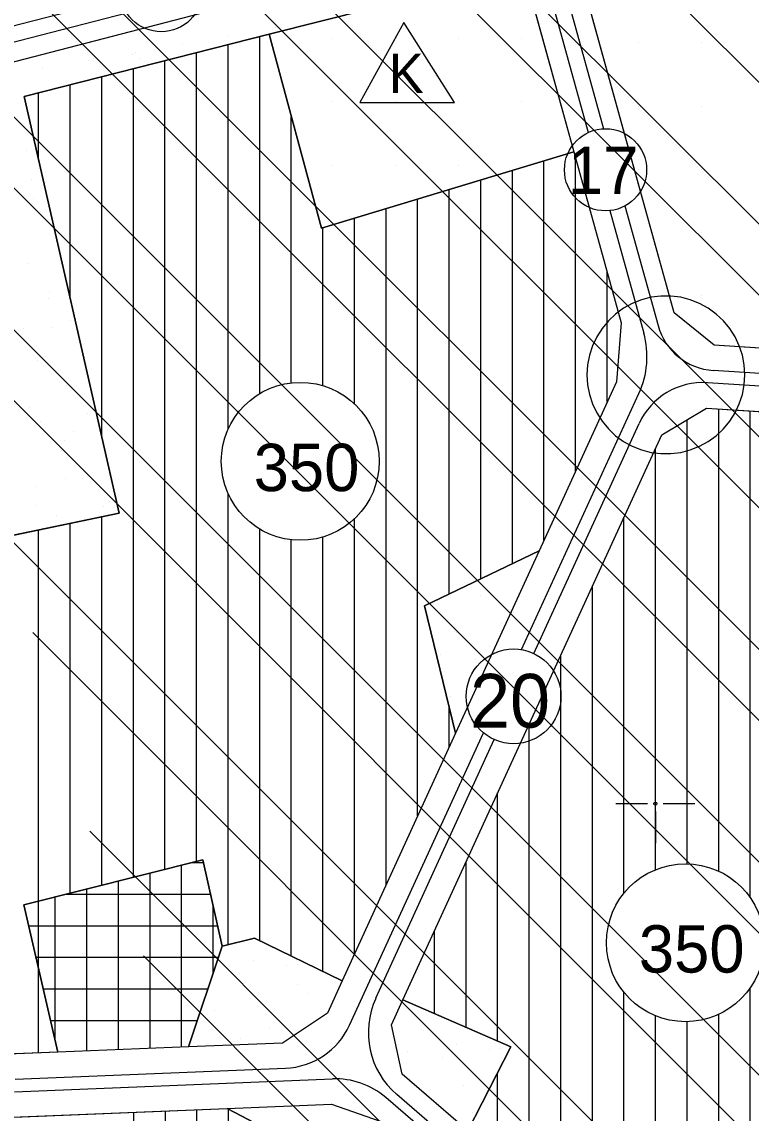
# Model space of a CAD drawing. Extents: x 419109 to 421295, y 4452223 to 4457798.
# Drawn here: x 420799.4 to 421030.3, y 4454402 to 4454747.5 of the extents above; entities that cross this region are included whole.
import ezdxf

# ---------------------------------------------------------------- set-up
doc = ezdxf.new("R2010")
doc.units = 0
for name, color, linetype in [('ADA', 7, 'Continuous'), ('ADAKENARI', 7, 'Continuous'), ('Default', 7, 'Continuous'), ('KALDIRIM', 7, 'Continuous'), ('KD_DAIRE', 7, 'Continuous'), ('KD_KAV_25', 7, 'Continuous'), ('KD_YGEN', 7, 'Continuous'), ('LJ_SEMBOL', 7, 'Continuous'), ('PAFTALAMA', 7, 'Continuous'), ('PL_AYA_PARK_DINLENME', 7, 'Continuous'), ('PL_K_TALI_IS_MRK', 7, 'Continuous'), ('PL_KON_MEV_350', 7, 'Continuous'), ('PL_SAY_ILKOGRETIM', 7, 'Continuous'), ('PL_SAY_KRES', 7, 'Continuous'), ('SM_DAIRE', 7, 'Continuous'), ('SM_TAKS', 7, 'Continuous'), ('SN_TR_SIVILASMA', 7, 'Continuous'), ('TR_ILKEGITIM', 7, 'Continuous'), ('TR_ORTAYOGUNKONUT', 7, 'Continuous'), ('TR_PARKALANI', 7, 'Continuous'), ('TR_TALIISMERK', 7, 'Continuous')]:
    doc.layers.add(name, color=color, linetype=linetype)

# ---------------------------------------------------------------- blocks, each defined once
blk = doc.blocks.new('POINT_DISPLAY')
at = {"layer": 'Default'}
blk.add_line((0, 0), (0, 0), dxfattribs=at)

msp = doc.modelspace()

# ---------------------------------------------------------------- linework, layer by layer
at = {"layer": 'ADA'}
for p, q in [((420877.7, 4454743.61), (420958.28, 4454764.04)), ((420800.14, 4454723.93), (420877.7, 4454743.61)), ((420877.7, 4454743.61), (420894.25, 4454682.17)), ((420800.14, 4454723.93), (420830.2, 4454592)), ((420894.25, 4454682.17), (420974.23, 4454706.34)), ((420830.2, 4454592), (420757.98, 4454576.9)), ((420926.9, 4454562.62), (420963.16, 4454580.01)), ((420936.73, 4454522.31), (420926.9, 4454562.62)), ((420800.01, 4454467.97), (420856.72, 4454482.25)), ((420856.72, 4454482.25), (420862.84, 4454454.91)), ((420810.84, 4454421.35), (420800.01, 4454467.97)), ((420862.84, 4454454.91), (420873.04, 4454457.36)), ((420873.04, 4454457.36), (420900.82, 4454443.93)), ((420862.84, 4454454.91), (420852.21, 4454423.01)), ((420920.05, 4454437.89), (420954.23, 4454423)), ((420954.23, 4454423), (420940.66, 4454396.41)), ((420864.45, 4454403.49), (420905.9, 4454381.78))]:
    msp.add_line(p, q, dxfattribs=at)
at = {"layer": 'ADAKENARI'}
for p, q in [((420797.59, 4454735.13), (420945.3, 4454773.45)), ((421005.95, 4454655.44), (420974.76, 4454768.22)), ((420958.28, 4454764.04), (420974.23, 4454706.34)), ((420974.23, 4454706.34), (420989.19, 4454652.27)), ((421018.59, 4454645.15), (421005.95, 4454655.44)), ((420989.19, 4454652.27), (420987.69, 4454633.55)), ((421084.53, 4454640.85), (421018.59, 4454645.15)), ((420987.69, 4454633.55), (420963.16, 4454580.01)), ((421002.02, 4454616.82), (421016.17, 4454625.26)), ((421016.17, 4454625.26), (421084.97, 4454620.78)), ((420920.05, 4454437.89), (421002.02, 4454616.82)), ((420963.16, 4454580.01), (420936.73, 4454522.31)), ((420936.73, 4454522.31), (420900.82, 4454443.93)), ((420900.82, 4454443.93), (420896.14, 4454433.71)), ((420916.42, 4454429.96), (420920.05, 4454437.89)), ((420896.14, 4454433.71), (420881.98, 4454424.21)), ((420919.83, 4454414.34), (420916.42, 4454429.96)), ((420852.21, 4454423.01), (420810.84, 4454421.35)), ((420881.98, 4454424.21), (420852.21, 4454423.01)), ((420810.84, 4454421.35), (420744.73, 4454418.68)), ((420940.66, 4454396.41), (420919.83, 4454414.34)), ((420664.91, 4454395.45), (420864.45, 4454403.49)), ((420864.45, 4454403.49), (420897.44, 4454404.82)), ((420897.44, 4454404.82), (420915.01, 4454398.7))]:
    msp.add_line(p, q, dxfattribs=at)
at = {"layer": 'KALDIRIM'}
for p, q in [((420963.43, 4454767.93), (420978.76, 4454712.48)), ((420968.32, 4454769), (420983.62, 4454713.67)), ((420680.59, 4454716.13), (420830.76, 4454755.1)), ((420699.86, 4454715.97), (420832.6, 4454750.41)), ((420990.38, 4454689.23), (421000.85, 4454651.35)), ((420985.6, 4454687.75), (420996.32, 4454648.97)), ((421204.84, 4454624.99), (421018.3, 4454637.15)), ((421204.26, 4454621.02), (421016.45, 4454633.26)), ((420957.64, 4454548.75), (420994.79, 4454629.85)), ((420961.49, 4454547.54), (420994.85, 4454620.37)), ((420903.18, 4454429.87), (420945.57, 4454522.39)), ((420911.47, 4454438.36), (420948.99, 4454520.27)), ((420797.27, 4454412.79), (420882.86, 4454416.24)), ((420797.08, 4454408.78), (420897.74, 4454412.84)), ((420970.97, 4454358.44), (420914.61, 4454406.96)), ((420972.83, 4454360.8), (420918.12, 4454407.9))]:
    msp.add_line(p, q, dxfattribs=at)
for centre, radius, start, end in [((421019.56, 4454656.52), 19.41, 195.4587, 266.2707), ((420969.35, 4454641.51), 27.99, 335.3868, 15.4587), ((421015.01, 4454611.13), 22.18, 86.2707, 155.3868), ((420935.05, 4454427.55), 25.94, 155.3868, 229.2729), ((420881.92, 4454439.61), 23.38, 272.3076, 335.3868), ((420898.72, 4454388.51), 24.35, 49.2729, 92.3076)]:
    msp.add_arc(centre, radius, start, end, dxfattribs=at)
at = {"layer": 'KD_DAIRE'}
for centre, radius in [((420843.56, 4454757.4), 13), ((420984.22, 4454700.68), 13), ((420955.11, 4454533.97), 15)]:
    msp.add_circle(centre, radius, dxfattribs=at)
at = {"layer": 'KD_KAV_25'}
for p, q in [((421001.76, 4454660.71), (420998.65, 4454660.32)), ((421004.9, 4454660.71), (421001.76, 4454660.71)), ((421008.02, 4454660.32), (421004.9, 4454660.71)), ((420992.69, 4454658.38), (420989.94, 4454656.87)), ((420995.61, 4454659.53), (420992.69, 4454658.38)), ((420998.65, 4454660.32), (420995.61, 4454659.53)), ((421011.06, 4454659.53), (421008.02, 4454660.32)), ((421013.98, 4454658.38), (421011.06, 4454659.53)), ((421016.73, 4454656.87), (421013.98, 4454658.38)), ((420987.4, 4454655.02), (420985.11, 4454652.87)), ((420989.94, 4454656.87), (420987.4, 4454655.02)), ((421019.27, 4454655.02), (421016.73, 4454656.87)), ((421021.56, 4454652.87), (421019.27, 4454655.02)), ((420983.11, 4454650.45), (420981.42, 4454647.8)), ((420985.11, 4454652.87), (420983.11, 4454650.45)), ((421023.56, 4454650.45), (421021.56, 4454652.87)), ((421025.24, 4454647.8), (421023.56, 4454650.45)), ((420981.42, 4454647.8), (420980.09, 4454644.96)), ((421026.58, 4454644.96), (421025.24, 4454647.8)), ((420980.09, 4454644.96), (420979.12, 4454641.98)), ((421027.55, 4454641.98), (421026.58, 4454644.96)), ((420979.12, 4454641.98), (420978.53, 4454638.89)), ((421028.14, 4454638.89), (421027.55, 4454641.98)), ((420978.53, 4454638.89), (420978.33, 4454635.76)), ((421028.33, 4454635.76), (421028.14, 4454638.89)), ((420978.33, 4454635.76), (420978.53, 4454632.62)), ((421028.14, 4454632.62), (421028.33, 4454635.76)), ((420978.53, 4454632.62), (420979.12, 4454629.54)), ((421027.55, 4454629.54), (421028.14, 4454632.62)), ((420979.12, 4454629.54), (420980.09, 4454626.56)), ((420980.09, 4454626.56), (420981.42, 4454623.71)), ((421025.24, 4454623.71), (421026.58, 4454626.56)), ((421026.58, 4454626.56), (421027.55, 4454629.54)), ((420981.42, 4454623.71), (420983.11, 4454621.06)), ((421023.56, 4454621.06), (421025.24, 4454623.71)), ((420983.11, 4454621.06), (420985.11, 4454618.64)), ((421021.56, 4454618.64), (421023.56, 4454621.06)), ((420985.11, 4454618.64), (420987.4, 4454616.5)), ((420987.4, 4454616.5), (420989.94, 4454614.65)), ((421016.73, 4454614.65), (421019.27, 4454616.5)), ((421019.27, 4454616.5), (421021.56, 4454618.64)), ((420989.94, 4454614.65), (420992.69, 4454613.14)), ((420992.69, 4454613.14), (420995.61, 4454611.98)), ((421011.06, 4454611.98), (421013.98, 4454613.14)), ((421013.98, 4454613.14), (421016.73, 4454614.65)), ((420995.61, 4454611.98), (420998.65, 4454611.2)), ((420998.65, 4454611.2), (421001.76, 4454610.81)), ((421001.76, 4454610.81), (421004.9, 4454610.81)), ((421004.9, 4454610.81), (421008.02, 4454611.2)), ((421008.02, 4454611.2), (421011.06, 4454611.98))]:
    msp.add_line(p, q, dxfattribs=at)
at = {"layer": 'LJ_SEMBOL'}
for p, q in [((420920.34, 4454747.37), (420906.41, 4454722.04)), ((420936.41, 4454722.04), (420920.34, 4454747.37)), ((420906.41, 4454722.04), (420936.41, 4454722.04))]:
    msp.add_line(p, q, dxfattribs=at)
at = {"layer": 'PAFTALAMA'}
for p, q in [((421000, 4454502.5), (421000, 4454512.5)), ((420987.5, 4454500), (420997.5, 4454500)), ((421002.5, 4454500), (421012.5, 4454500)), ((421000, 4454497.5), (421000, 4454487.5))]:
    msp.add_line(p, q, dxfattribs=at)
msp.add_circle((421000, 4454500), 0.5, dxfattribs=at)
at = {"layer": 'PL_AYA_PARK_DINLENME'}
for points in [[(420670.89, 4454588.8), (420686.85, 4454696.88), (420697.99, 4454709.28), (420797.59, 4454735.13), (420945.3, 4454773.45), (420957.64, 4454766.33), (420958.28, 4454764.04), (420877.7, 4454743.61), (420800.14, 4454723.93), (420830.2, 4454592), (420757.98, 4454576.9)], [(420936.73, 4454522.31), (420926.9, 4454562.62), (420963.16, 4454580.01)], [(420896.14, 4454433.71), (420881.98, 4454424.21), (420852.21, 4454423.01), (420862.84, 4454454.91), (420873.04, 4454457.36), (420900.82, 4454443.93)], [(420940.66, 4454396.41), (420919.83, 4454414.34), (420916.42, 4454429.96), (420920.05, 4454437.89), (420954.23, 4454423)], [(420897.44, 4454404.82), (420915.01, 4454398.7), (420917.12, 4454396.88), (420905.9, 4454381.78), (420864.45, 4454403.49)]]:
    msp.add_lwpolyline(points, close=True, dxfattribs=at)
at = {"layer": 'PL_K_TALI_IS_MRK'}
msp.add_lwpolyline([(420800.01, 4454467.97), (420856.72, 4454482.25), (420862.84, 4454454.91), (420852.21, 4454423.01), (420810.84, 4454421.35)], close=True, dxfattribs=at)
at = {"layer": 'PL_KON_MEV_350'}
for points in [[(420963.16, 4454580.01), (420926.9, 4454562.62), (420936.73, 4454522.31), (420900.82, 4454443.93), (420873.04, 4454457.36), (420862.84, 4454454.91), (420856.72, 4454482.25), (420800.01, 4454467.97), (420810.84, 4454421.35), (420744.73, 4454418.68), (420749.82, 4454456.13), (420775.52, 4454462.25), (420768.59, 4454485.92), (420780.42, 4454489.59), (420771.44, 4454526.31), (420757.98, 4454576.9), (420830.2, 4454592), (420800.14, 4454723.93), (420877.7, 4454743.61), (420894.25, 4454682.17), (420974.23, 4454706.34), (420989.19, 4454652.27), (420987.69, 4454633.55)], [(421016.17, 4454625.26), (421084.97, 4454620.78), (421084.13, 4454581.81), (421068.9, 4454528.03), (421057.44, 4454490.64), (421112.39, 4454474.83), (421098.33, 4454412.34), (421084.63, 4454371.25), (421112.03, 4454365.16), (421094.78, 4454314.42), (421141.97, 4454317.46), (421144.69, 4454290.2), (421079.09, 4454286.4), (421061.53, 4454292.35), (420940.66, 4454396.41), (420954.23, 4454423), (420920.05, 4454437.89), (421002.02, 4454616.82)]]:
    msp.add_lwpolyline(points, close=True, dxfattribs=at)
msp.add_lwpolyline([(420664.91, 4454395.45), (420864.45, 4454403.49), (420905.9, 4454381.78)], dxfattribs=at)
at = {"layer": 'PL_SAY_ILKOGRETIM'}
msp.add_lwpolyline([(421084.53, 4454640.85), (421018.59, 4454645.15), (421005.95, 4454655.44), (420974.76, 4454768.22), (421068.09, 4454791.9), (421090.1, 4454711.95)], close=True, dxfattribs=at)
at = {"layer": 'PL_SAY_KRES'}
msp.add_lwpolyline([(420877.7, 4454743.61), (420958.28, 4454764.04), (420974.23, 4454706.34), (420894.25, 4454682.17)], close=True, dxfattribs=at)
at = {"layer": 'SM_DAIRE'}
for centre in [(420887.56, 4454608.38), (421009.51, 4454455.95)]:
    msp.add_circle(centre, 25, dxfattribs=at)
at = {"layer": 'SN_TR_SIVILASMA'}
for p, q in [((421259.81, 4454366.67), (420620.25, 4455006.23)), ((421260.04, 4454388.89), (420642.94, 4455005.99)), ((421260.51, 4454433.33), (420688.32, 4455005.51)), ((421260.74, 4454455.55), (420711.01, 4455005.27)), ((421261.2, 4454499.99), (420756.39, 4455004.79)), ((421259.35, 4454322.23), (420650.2, 4454931.39)), ((421259.12, 4454300.01), (420676.73, 4454882.4)), ((421258.65, 4454255.58), (420729.79, 4454784.44)), ((421258.42, 4454233.36), (420751.04, 4454740.73)), ((421257.96, 4454188.92), (420757.65, 4454689.23)), ((421257.73, 4454166.7), (420770.48, 4454653.95)), ((421257.26, 4454122.26), (420793.95, 4454585.57)), ((421257.03, 4454100.04), (420802.93, 4454554.14)), ((421256.57, 4454055.6), (420820.89, 4454491.28)), ((421256.34, 4454033.39), (420837.9, 4454451.82))]:
    msp.add_line(p, q, dxfattribs=at)
at = {"layer": 'TR_ORTAYOGUNKONUT'}
for p, q in [((420864.73, 4454618.58), (420864.73, 4454740.32)), ((420874.73, 4454629.84), (420874.73, 4454742.85)), ((420854.73, 4454481.75), (420854.73, 4454737.78)), ((420844.73, 4454479.23), (420844.73, 4454735.24)), ((420824.73, 4454615.98), (420824.73, 4454730.17)), ((420834.73, 4454476.71), (420834.73, 4454732.71)), ((420814.73, 4454659.88), (420814.73, 4454727.63)), ((420804.73, 4454703.77), (420804.73, 4454725.1)), ((420884.73, 4454633.22), (420884.73, 4454717.5)), ((420964.73, 4454583.45), (420964.73, 4454703.47)), ((420974.73, 4454605.27), (420974.73, 4454704.53)), ((420954.73, 4454575.97), (420954.73, 4454700.45)), ((420944.73, 4454571.18), (420944.73, 4454697.43)), ((420934.73, 4454566.38), (420934.73, 4454694.4)), ((420914.73, 4454474.3), (420914.73, 4454688.36)), ((420924.73, 4454496.13), (420924.73, 4454691.38)), ((420904.73, 4454626.55), (420904.73, 4454685.34)), ((420894.73, 4454632.33), (420894.73, 4454682.32)), ((420984.73, 4454627.1), (420984.73, 4454668.37)), ((421020.05, 4454478.62), (421020.05, 4454625.01)), ((421030.05, 4454470.2), (421030.05, 4454624.36)), ((421010.05, 4454480.95), (421010.05, 4454621.61)), ((421000.05, 4454479.09), (421000.05, 4454612.51)), ((420864.73, 4454455.37), (420864.73, 4454598.19)), ((420814.73, 4454471.68), (420814.73, 4454588.77)), ((420824.73, 4454474.19), (420824.73, 4454590.86)), ((420904.73, 4454452.47), (420904.73, 4454590.22)), ((420990.05, 4454471.65), (420990.05, 4454590.69)), ((420804.73, 4454421.1), (420804.73, 4454586.68)), ((420874.73, 4454456.54), (420874.73, 4454586.93)), ((420884.73, 4454451.71), (420884.73, 4454583.54)), ((420894.73, 4454446.87), (420894.73, 4454584.44)), ((420980.05, 4454362.5), (420980.05, 4454568.86)), ((420970.05, 4454371.11), (420970.05, 4454547.03)), ((420934.73, 4454517.96), (420934.73, 4454530.48)), ((420960.05, 4454379.72), (420960.05, 4454525.2)), ((420950.05, 4454424.82), (420950.05, 4454503.37)), ((420940.05, 4454429.18), (420940.05, 4454481.54)), ((420930.05, 4454433.53), (420930.05, 4454459.71)), ((420990.05, 4454353.89), (420990.05, 4454440.25)), ((421030.05, 4454319.45), (421030.05, 4454441.71)), ((421000.05, 4454345.28), (421000.05, 4454432.81)), ((421020.05, 4454328.06), (421020.05, 4454433.28)), ((421010.05, 4454336.67), (421010.05, 4454430.96)), ((420950.05, 4454388.33), (420950.05, 4454414.81)), ((420834.86, 4454271.15), (420834.86, 4454402.3)), ((420844.86, 4454201.58), (420844.86, 4454402.7)), ((420854.86, 4454206.07), (420854.86, 4454403.1)), ((420864.86, 4454206.07), (420864.86, 4454403.28))]:
    msp.add_line(p, q, dxfattribs=at)
at = {"layer": 'TR_TALIISMERK'}
for p, q in [((420853.14, 4454481.35), (420856.92, 4454481.35)), ((420840.01, 4454422.52), (420840.01, 4454478.04)), ((420850.01, 4454422.93), (420850.01, 4454480.56)), ((420830.01, 4454422.12), (420830.01, 4454475.52)), ((420813.43, 4454471.35), (420859.16, 4454471.35)), ((420820.01, 4454421.72), (420820.01, 4454473)), ((420810.01, 4454424.92), (420810.01, 4454470.48)), ((420860.01, 4454446.41), (420860.01, 4454467.56)), ((420801.54, 4454461.35), (420861.4, 4454461.35)), ((420803.87, 4454451.35), (420861.65, 4454451.35)), ((420806.19, 4454441.35), (420858.32, 4454441.35)), ((420808.51, 4454431.35), (420854.98, 4454431.35))]:
    msp.add_line(p, q, dxfattribs=at)

# ---------------------------------------------------------------- block references
at = {"layer": 'TR_ILKEGITIM', "xscale": 0.1, "yscale": 0.10000000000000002}
for p in [(420897.7, 4454742.17), (420917.7, 4454742.17), (420937.7, 4454742.17), (420957.7, 4454742.17), (420994.76, 4454740.85), (421014.76, 4454740.85), (420897.7, 4454722.17), (420917.7, 4454722.17), (420937.7, 4454722.17), (420957.7, 4454722.17), (420994.76, 4454720.85), (421014.76, 4454720.85), (420897.7, 4454702.17), (420917.7, 4454702.17), (420937.7, 4454702.17), (420957.7, 4454702.17), (420994.76, 4454700.85), (421014.76, 4454700.85), (421014.76, 4454680.85), (421014.76, 4454660.85)]:
    msp.add_blockref('POINT_DISPLAY', p, dxfattribs=at)
at = {"layer": 'TR_PARKALANI', "xscale": 0.1, "yscale": 0.10000000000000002}
for p in [(420879.75, 4454745.74), (420850.21, 4454740.53), (420864.98, 4454743.13), (420834.3, 4454737.34), (420835.43, 4454737.92), (420820.66, 4454735.32), (420836.63, 4454736.03), (420805.89, 4454732.71), (420801.01, 4454706.77), (420802.43, 4454697.54), (420802.99, 4454691.58), (420801.54, 4454671.02), (420808.2, 4454662.04), (420807.96, 4454659.85), (420800.09, 4454650.46), (420808.99, 4454650.83), (420814.86, 4454653.06), (420804.49, 4454640.16), (420806.75, 4454641.48), (420819.26, 4454637.55), (420813.41, 4454632.5), (420801.89, 4454625.38), (420820.07, 4454623.52), (420805.3, 4454620.91), (420815.79, 4454617.85), (420812.95, 4454614.99), (420811.96, 4454611.93), (420813.19, 4454603.08), (420818.62, 4454602.95), (420803.84, 4454600.35), (420827.09, 4454595.55), (420804.06, 4454594.47), (420825.28, 4454593.97), (420810.5, 4454591.37), (420944.57, 4454566.05), (420950.14, 4454564.4), (420929.8, 4454563.44), (420951.23, 4454557.07), (420936.46, 4454554.46), (420937.1, 4454554.19), (420931.9, 4454547.31), (420947.54, 4454549.63), (420943.12, 4454545.48), (420935.01, 4454533.9), (420872.85, 4454450.33), (420883.2, 4454448.79), (420886.75, 4454449.21), (420868.43, 4454446.18), (420886.75, 4454442.8), (420889.86, 4454439.81), (420875.09, 4454437.2), (420860.32, 4454434.6), (420868.51, 4454425.71), (420877.86, 4454428.69), (420884.15, 4454428.03), (420925.98, 4454428.56), (420926.62, 4454428.29), (420937.06, 4454423.73), (420950.96, 4454422.61), (420921.42, 4454421.41), (420932.64, 4454419.58), (420947.41, 4454422.19), (420939.3, 4454410.6), (420942.07, 4454402.09)]:
    msp.add_blockref('POINT_DISPLAY', p, dxfattribs=at)

# ---------------------------------------------------------------- texts
at = {"layer": 'KD_YGEN'}
for s, height, p in [('17', 15, (420972.3, 4454693.06)), ('20', 17, (420941.35, 4454524.07))]:
    msp.add_text(s, height=height, dxfattribs=at).set_placement(p)
at = {"layer": 'LJ_SEMBOL'}
msp.add_text('K', height=12.5, dxfattribs=at).set_placement((420915.54, 4454724.96))
at = {"layer": 'SM_TAKS'}
for p in [(420872.82, 4454598.94), (420994.77, 4454446.51)]:
    msp.add_text('350', height=15, dxfattribs=at).set_placement(p)

doc.saveas('drawing.dxf')
